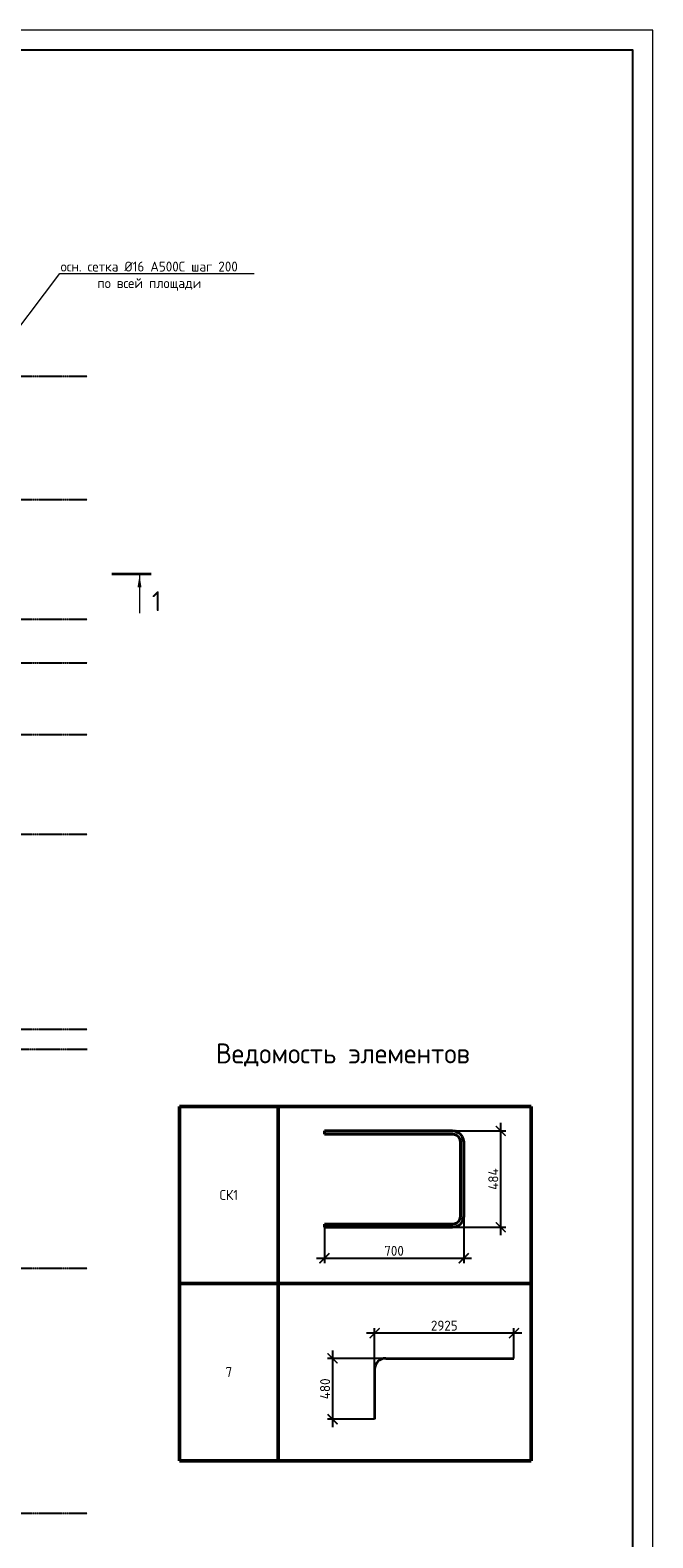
# Model space of a CAD drawing. Header units: millimetres. Extents: x -93479 to 1057970, y -66333 to 172656.
# Tile 369 of 473: x 768998 to 784642, y 22630 to 60490. Entities that reach past the tile are written whole.
import ezdxf
from ezdxf import colors
from ezdxf.entities.mleader import LeaderData, LeaderLine
from ezdxf.math import Vec2, Vec3

# ---------------------------------------------------------------- set-up
doc = ezdxf.new("R2010")
doc.units = ezdxf.units.MM
doc.linetypes.add('______5', pattern=[1100, 800, -100, 100, -100])
doc.linetypes.add('осевая', pattern=[50.8, 31.75, -6.35, 6.35, -6.35])
for name, color, linetype, lineweight in [('Арм_хомуты', 133, 'Continuous', 18), ('Выноски', 20, 'Continuous', 20), ('Оси', 40, '______5', 18), ('подоснова', 151, 'Continuous', 5), ('РАЗМЕРЫ', 7, 'Continuous', 9), ('ТОНКИЕ', 7, 'Continuous', 9), ('Узлы', 7, 'Continuous', 0)]:
    doc.layers.add(name, color=color, linetype=linetype, lineweight=lineweight)
doc.layers.add('Размеры _поперечного армирования', color=7, linetype='Continuous')
doc.layers.add('ТОЛСТЫЕ_ОСНОВНЫЕ', color=6, linetype='Continuous')
doc.styles.add('GOST 2.304', font='CS_Gost2304.shx')
doc.styles.add('GOST-2.304_Type-B', font='GOST_Common.ttf')
doc.dimstyles.new('СПДС', dxfattribs={"dimscale": 100, "dimtxt": 2.5, "dimasz": 2.5, "dimexe": 1.25, "dimexo": 0, "dimtad": 1, "dimdec": 0, "dimtxsty": 'GOST-2.304_Type-B', "dimblk": 'ARCHTICK', "dimcen": 2.5, "dimdle": 2, "dimadec": 0, "dimazin": 2, "dimtfac": 0.75, "dimtdec": 0, "dimtmove": 1, "dimatfit": 3, "dimfxl": 1, "dimtolj": 1, "dimarcsym": 1})

# ---------------------------------------------------------------- blocks, each defined once
blk = doc.blocks.new('оси')
at = {"layer": 'Оси', "color": 7, "linetype": 'осевая', "lineweight": 25, "transparency": 33554687}
for p, q in [((-11815.1, -3606.9), (53620.6, -3606.9)), ((-11815.1, -6706.9), (53620.6, -6706.9)), ((-11815.1, -9706.9), (53620.6, -9706.9)), ((-11815.1, -10806.9), (53620.6, -10806.9)), ((-11815.1, -12606.9), (53620.6, -12606.9)), ((-11815.1, -15106.9), (53620.6, -15106.9)), ((-11815.1, -20006.9), (53620.6, -20006.9)), ((-11416.6, -20506.9), (53620.6, -20506.9)), ((-11815.1, -26006.9), (53620.6, -26006.9)), ((-11815.1, -32156.9), (53620.6, -32156.9))]:
    blk.add_line(p, q, dxfattribs=at)
blk = doc.blocks.new('*U1951')
at = {"layer": 'ТОЛСТЫЕ_ОСНОВНЫЕ', "color": 7}
blk.add_lwpolyline([(20, 5), (836, 5), (836, 589), (20, 589)], close=True, dxfattribs=at)
at = {"layer": 'ТОНКИЕ', "color": 7}
blk.add_lwpolyline([(0, 0), (841, 0), (841, 594), (0, 594)], close=True, dxfattribs=at)
blk = doc.blocks.new('*T771')
at = {"layer": 'Выноски', "color": 0, "linetype": 'ByBlock', "lineweight": 50}
for p, q in [((0, 0), (8834, 0)), ((0, 0), (0, -8899)), ((2484, 0), (2484, -8899)), ((8834, 0), (8834, -8899)), ((0, -4449), (8834, -4449)), ((0, -8899), (8834, -8899))]:
    blk.add_line(p, q, dxfattribs=at)
at = {"layer": 'Выноски', "color": 0, "char_height": 250, "width": 2183.67, "attachment_point": 5, "style": 'GOST-2.304_Type-B'}
for s, insert in [('СК1', (1242, -2225)), ('7', (1242, -6674))]:
    blk.add_mtext(s, dxfattribs=dict(at, insert=insert))
blk = doc.blocks.new('*U720')
at = {"color": 0, "linetype": 'ByBlock', "lineweight": -2}
for p, q in [((-242, 40), (-242, 684)), ((-226, 684), (-242, 684)), ((-226, 40), (-226, 684)), ((226, 40), (226, 684)), ((226, 684), (242, 684)), ((242, 40), (242, 684)), ((-240.1, 25.5), (-242, 40)), ((-234.5, 12), (-240.1, 25.5)), ((-225.6, 0.4), (-234.5, 12)), ((-224.6, 29.6), (-226, 40)), ((-214, -8.5), (-225.6, 0.4)), ((-220.6, 20), (-224.6, 29.6)), ((-214.3, 11.7), (-220.6, 20)), ((-206, 5.4), (-214.3, 11.7)), ((-196.4, 1.4), (-206, 5.4)), ((-186, 0), (-196.4, 1.4)), ((-186, 0), (186, 0)), ((186, 0), (196.4, 1.4)), ((196.4, 1.4), (206, 5.4)), ((206, 5.4), (214.3, 11.7)), ((214, -8.5), (225.6, 0.4)), ((214.3, 11.7), (220.6, 20)), ((220.6, 20), (224.6, 29.6)), ((224.6, 29.6), (226, 40)), ((225.6, 0.4), (234.5, 12)), ((234.5, 12), (240.1, 25.5)), ((240.1, 25.5), (242, 40)), ((-200.5, -14.1), (-214, -8.5)), ((-186, -16), (-200.5, -14.1)), ((186, -16), (-186, -16)), ((186, -16), (200.5, -14.1)), ((200.5, -14.1), (214, -8.5))]:
    blk.add_line(p, q, dxfattribs=at)
at = {"style": 'GOST 2.304', "oblique": 15, "flags": 9}
for tag, p in [('ПОЗИЦИЯ', (950.2, -185)), ('ДИАМЕТР', (950.5, -189.3)), ('КЛАСС', (950.8, -193.8)), ('ДЛИНА', (951.2, -198.5)), ('МАССА', (951.5, -203.9))]:
    blk.add_attdef(tag, p, '', height=2.5, dxfattribs=at)
blk = doc.blocks.new('_ArchTick')
at = {"color": 0, "linetype": 'ByBlock', "const_width": 0.15}
blk.add_lwpolyline([(-0.5, -0.5), (0.5, 0.5)], dxfattribs=at)
blk = doc.blocks.new('*D764')
at = {"layer": 'DEFPOINTS', "color": 0, "transparency": 16777216}
for p in [(779890, 30824), (776390, 30504), (779890, 29651)]:
    blk.add_point(p, dxfattribs=at)
at = {"layer": 'РАЗМЕРЫ', "color": 0, "lineweight": -2, "transparency": 16777216}
for p, q in [((779890, 30824), (779890, 29526)), ((776390, 30504), (776390, 29526)), ((776190, 29651), (780090, 29651))]:
    blk.add_line(p, q, dxfattribs=at)
at = {"layer": 'РАЗМЕРЫ', "color": 0, "lineweight": -2, "transparency": 16777216, "xscale": 250, "yscale": 250, "zscale": 250, "rotation": 180}
blk.add_blockref('_ArchTick', (776390, 29651), dxfattribs=at)
at = {"layer": 'РАЗМЕРЫ', "color": 0, "lineweight": -2, "transparency": 16777216, "xscale": 250, "yscale": 250, "zscale": 250}
blk.add_blockref('_ArchTick', (779890, 29651), dxfattribs=at)
at = {"layer": 'РАЗМЕРЫ', "color": 0, "transparency": 16777216, "insert": (778140, 29838), "char_height": 250, "attachment_point": 5, "style": 'GOST-2.304_Type-B'}
blk.add_mtext('\\A1;700', dxfattribs=at)
blk = doc.blocks.new('*D765')
at = {"layer": 'DEFPOINTS', "color": 0, "transparency": 16777216}
for p in [(779610, 32849), (780820, 32849), (779610, 30429)]:
    blk.add_point(p, dxfattribs=at)
at = {"layer": 'РАЗМЕРЫ', "color": 0, "lineweight": -2, "transparency": 16777216}
for p, q in [((780820, 30229), (780820, 33049)), ((779610, 32849), (780945, 32849)), ((779610, 30429), (780945, 30429))]:
    blk.add_line(p, q, dxfattribs=at)
at = {"layer": 'РАЗМЕРЫ', "color": 0, "lineweight": -2, "transparency": 16777216, "xscale": 250, "yscale": 250, "zscale": 250}
for p, rotation in [((780820, 32849), 90), ((780820, 30429), 270)]:
    blk.add_blockref('_ArchTick', p, dxfattribs=dict(at, rotation=rotation))
at = {"layer": 'РАЗМЕРЫ', "color": 0, "transparency": 16777216, "insert": (780633, 31639), "char_height": 250, "attachment_point": 5, "rotation": 90, "style": 'GOST-2.304_Type-B'}
blk.add_mtext('\\A1;484', dxfattribs=at)
blk = doc.blocks.new('_None')
blk = doc.blocks.new('*D1710')
at = {"layer": 'DEFPOINTS', "color": 0, "ltscale": 100, "transparency": 16777216}
for p in [(777652, 27771), (781152, 27137), (777652, 26857)]:
    blk.add_point(p, dxfattribs=at)
at = {"layer": 'Размеры _поперечного армирования', "color": 0, "lineweight": -2, "transparency": 16777216}
for p, q in [((781352, 27771), (777452, 27771)), ((777652, 26857), (777652, 27896)), ((781152, 27137), (781152, 27896))]:
    blk.add_line(p, q, dxfattribs=at)
at = {"layer": 'Размеры _поперечного армирования', "color": 0, "lineweight": -2, "ltscale": 100, "transparency": 16777216, "xscale": 250, "yscale": 250, "zscale": 250, "rotation": 180}
blk.add_blockref('_ArchTick', (777652, 27771), dxfattribs=at)
at = {"layer": 'Размеры _поперечного армирования', "color": 0, "lineweight": -2, "ltscale": 100, "transparency": 16777216, "xscale": 250, "yscale": 250, "zscale": 250}
blk.add_blockref('_ArchTick', (781152, 27771), dxfattribs=at)
at = {"layer": 'Размеры _поперечного армирования', "color": 0, "ltscale": 100, "transparency": 16777216, "insert": (779402, 27959), "char_height": 250, "attachment_point": 5, "style": 'GOST-2.304_Type-B'}
blk.add_mtext('\\A1;2925', dxfattribs=at)
blk = doc.blocks.new('*D1711')
at = {"layer": 'DEFPOINTS', "color": 0, "ltscale": 100, "transparency": 16777216}
for p in [(777949, 27137), (776596, 25608), (777652, 25608)]:
    blk.add_point(p, dxfattribs=at)
at = {"layer": 'Размеры _поперечного армирования', "color": 0, "lineweight": -2, "transparency": 16777216}
for p, q in [((776596, 27337), (776596, 25408)), ((777949, 27137), (776471, 27137)), ((777652, 25608), (776471, 25608))]:
    blk.add_line(p, q, dxfattribs=at)
at = {"layer": 'Размеры _поперечного армирования', "color": 0, "lineweight": -2, "ltscale": 100, "transparency": 16777216, "xscale": 250, "yscale": 250, "zscale": 250}
for p, rotation in [((776596, 27137), 90), ((776596, 25608), 270)]:
    blk.add_blockref('_ArchTick', p, dxfattribs=dict(at, rotation=rotation))
at = {"layer": 'Размеры _поперечного армирования', "color": 0, "ltscale": 100, "transparency": 16777216, "insert": (776408, 26372), "char_height": 250, "attachment_point": 5, "rotation": 90, "style": 'GOST-2.304_Type-B'}
blk.add_mtext('\\A1;480', dxfattribs=at)

msp = doc.modelspace()

# ---------------------------------------------------------------- linework, layer by layer
at = {"layer": 'РАЗМЕРЫ', "color": 7, "lineweight": 35}
for points in [[(777931.6, 27137), (781151.6, 27137)], [(777651.6, 26857), (777651.6, 25608)]]:
    msp.add_lwpolyline(points, dxfattribs=at)
msp.add_arc((777931.6, 26857), 280, 90, 180, dxfattribs=at)
at = {"layer": 'Узлы', "color": 7, "linetype": 'Continuous', "lineweight": 0}
msp.add_line((771746.1, 46799.4), (771746.1, 45849.4), dxfattribs=at)
at = {"layer": 'Узлы', "color": 7, "linetype": 'Continuous', "lineweight": 0, "const_width": 70}
msp.add_lwpolyline([(772046.1, 46834.4), (771046.1, 46834.4)], dxfattribs=at)
at = {"layer": 'Узлы', "color": 7, "linetype": 'Continuous', "lineweight": 0}
msp.add_solid([(771746.1, 46799.4), (771695.8, 46499), (771796.4, 46499)], dxfattribs=at)

# ---------------------------------------------------------------- block references
at = {"xscale": 100, "yscale": 100, "zscale": 100}
msp.add_blockref('*U1951', (700542.1, 1090.3), dxfattribs=at)
at = {"color": 7}
msp.add_blockref('оси', (716814.1, 55409), dxfattribs=at)
msp.add_blockref('*T771', (772747.7, 33465.5))
at = {"layer": 'Арм_хомуты', "color": 7, "lineweight": 40, "xscale": -5, "yscale": 5, "zscale": 5, "rotation": 90}
msp.add_blockref('*U720', (779810.2, 31638.7), dxfattribs=at)

# ---------------------------------------------------------------- texts
at = {"layer": 'РАЗМЕРЫ', "color": 7, "style": 'GOST-2.304_Type-B'}
msp.add_text('Ведомость элементов', height=500, dxfattribs=at).set_placement((773663.4, 34544.6))
at = {"layer": 'Узлы', "color": 7, "linetype": 'Continuous', "lineweight": 0, "insert": (772176.1, 46149.4), "char_height": 500, "attachment_point": 5, "style": 'GOST-2.304_Type-B'}
msp.add_mtext_dynamic_manual_height_columns('1', width=723.88, gutter_width=25, heights=[0], dxfattribs=at)

# ---------------------------------------------------------------- dimensions: what is measured, and where the dimension line sits
at = {"layer": 'РАЗМЕРЫ', "color": 7}
dim = msp.add_linear_dim(base=(780820.1, 32848.7), p1=(779610.2, 30428.7), p2=(779610.2, 32848.7), angle=90, dimstyle='СПДС', override={"dimlfac": 0.2}, dxfattribs=at)
dim.commit()
dim.dimension.update_dxf_attribs({"geometry": '*D765', "text_midpoint": (780632.6, 31638.7)})
dim = msp.add_linear_dim(base=(779890.2, 29650.5), p1=(776390.2, 30504.2), p2=(779890.2, 30824.3), dimstyle='СПДС', override={"dimlfac": 0.2}, dxfattribs=at)
dim.commit()
dim.dimension.update_dxf_attribs({"geometry": '*D764', "text_midpoint": (778140.2, 29838)})
at = {"layer": 'Размеры _поперечного армирования', "color": 7}
for base, p1, p2, angle, text, picture, middle in [((777651.6, 27771.4), (781151.6, 27137), (777651.6, 26857), 180, '2925', '*D1710', (779401.6, 27959)), ((776595.7, 25608), (777948.9, 27137), (777651.6, 25608), 270, '480', '*D1711', (776408, 26372.5))]:
    dim = msp.add_linear_dim(base=base, p1=p1, p2=p2, angle=angle, text=text, dimstyle='СПДС', dxfattribs=at)
    dim.commit()
    dim.dimension.update_dxf_attribs({"geometry": picture, "text_midpoint": middle})

# ---------------------------------------------------------------- leaders
at = {"layer": 'подоснова', "color": 7, "ltscale": 0.3}
ml = msp.add_multileader_mtext('Standard', dxfattribs=at)
ml.set_content('осн. сетка %%C16 А500С шаг 200\\Pпо всей площади', color=7, style='GOST-2.304_Type-B')
ml.set_leader_properties(color=7, linetype='ByLayer', lineweight=15)
ml.set_arrow_properties(name='NONE')
ml.build(insert=Vec2(0, 0))
ml.multileader.update_dxf_attribs({"text_left_attachment_type": 6, "text_right_attachment_type": 6, "dogleg_length": 0.1, "arrow_head_size": 18})
ctx = ml.context
ctx.base_point, ctx.char_height, ctx.arrow_head_size, ctx.landing_gap_size, ctx.plane_origin = Vec3(769743.8, 54379.3), 250, 18, 20, Vec3(765189.9, 55796.4)
ctx.left_attachment, ctx.right_attachment, ctx.text_align_type = 6, 6, 1
notes = []
notes.append((ctx, [(0, (1, 1, 0), (769741.8, 54379), (1, 0), 0.1, [(0, [(767313, 51164.3)], 0, [])])]))
ctx.mtext.insert, ctx.mtext.alignment, ctx.mtext.flow_direction = Vec3(771990.3, 54679.3), 2, 5
for ctx, leaders in notes:
    for number, flags, end, landing, length, lines in leaders:
        leader = LeaderData()
        leader.index, (leader.has_last_leader_line, leader.has_dogleg_vector, leader.attachment_direction) = number, flags
        leader.last_leader_point, leader.dogleg_vector, leader.dogleg_length = Vec3(end), Vec3(landing), length
        for number, points, colour, breaks in lines:
            line = LeaderLine()
            line.index, line.vertices, line.color, line.breaks = number, Vec3.list(points), colors.encode_raw_color(colour), breaks
            leader.lines.append(line)
        ctx.leaders.append(leader)

doc.saveas('drawing.dxf')
